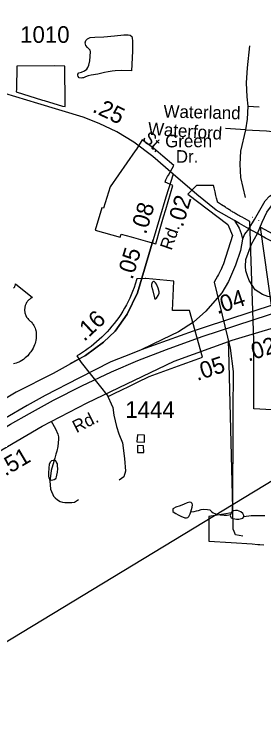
# Model space of a CAD drawing. Extents: x 2001466 to 2224147, y 644118 to 847247.
# Drawn here: x 2049942 to 2051818, y 715065 to 720379 of the extents above; entities that cross this region are included whole.
import ezdxf

# ---------------------------------------------------------------- set-up
doc = ezdxf.new("R2010")
doc.units = 0
for name, color, linetype in [('Exist Boundary Political City Limit New', 7, 'Continuous'), ('Exist Boundary Political City Limit New Hole', 7, 'Continuous'), ('Exist Boundary Political City Limit Old', 7, 'Continuous'), ('Exist Hydrographic Misc Water Feature', 7, 'Continuous'), ('Exist Road Non-System Type 51', 7, 'Continuous'), ('Exist Road Non-System Type 51 Label', 7, 'Continuous'), ('Exist Road Primary US Divided Attributed', 7, 'Continuous'), ('Exist Road Primary US Mileage Hundredths English Label', 7, 'Continuous'), ('Exist Road Primary US Ramp 1 Lane  Attributed', 7, 'Continuous'), ('Exist Road Primary US Service Attributed', 7, 'Continuous'), ('Exist Road Primary US Shield CELL', 7, 'Continuous'), ('Exist Road Secondary Mileage Hundredths English Label', 7, 'Continuous'), ('Exist Road Secondary Type 51 Attributed', 7, 'Continuous'), ('Exist Road Secondary Type 51 Label', 7, 'Continuous'), ('Exist Road Secondary Type 51 Number Label', 7, 'Continuous'), ('Exist Utilities Electrical Transmission Line', 7, 'Continuous'), ('Map Preparation Boundary City Limit Buffer Line', 7, 'Continuous')]:
    doc.layers.add(name, color=color, linetype=linetype)

msp = doc.modelspace()

# ---------------------------------------------------------------- linework, layer by layer
at = {"layer": 'Exist Boundary Political City Limit New'}
for points in [[(2051469.9, 718962.8), (2051468.9, 718967.2), (2051462.4, 718994.3), (2051457.9, 719012.9), (2051451.1, 719041.3), (2051444.1, 719070.9), (2051439.6, 719089.6), (2051315.8, 719089.5), (2051312.4, 719089.4), (2051247.2, 719022.1), (2051547, 718795.2), (2051581.1, 718711.6), (2051513.8, 718499.2), (2051504, 718475.4), (2051493.5, 718451.9), (2051492.5, 718449.8), (2051482.4, 718428.7), (2051477.1, 718418.8), (2051470.5, 718405.8), (2051457.9, 718383.3), (2051444.8, 718361.2), (2051563.5, 717864.6), (2051587.2, 717689), (2051587.5, 717656.8), (2051586.5, 717569.4), (2051585.2, 717499.9), (2051583.8, 717236.1), (2051581.1, 716743.6), (2051579.4, 716624.7), (2051559.9, 716621.6), (2051532.9, 716617.4), (2051404.1, 716597.1), (2051404.1, 716411.7), (2051572.8, 716400.3), (2051729.4, 716389.7), (2051771.9, 716387), (2051787.6, 716386), (2051817.9, 716384.1)], [(2051876.6, 717399.8), (2051741.8, 717407.5), (2051741.9, 717527.8), (2051742.2, 717922.6), (2051712.6, 718817.2), (2051671.6, 718839.3), (2051654, 718848.9), (2051643, 718854.9), (2051638.6, 718857.4), (2051630, 718862.3), (2051624.8, 718865.3), (2051620, 718868.1), (2051613.5, 718871.8), (2051607.5, 718875.4), (2051600.6, 718879.5), (2051592.9, 718884.1), (2051585.6, 718888.6), (2051579.2, 718892.5), (2051573.4, 718896.2), (2051566.1, 718900.7), (2051559.8, 718904.7), (2051554.8, 718907.9), (2051548, 718912.3), (2051543.9, 718915), (2051538, 718918.9), (2051533.9, 718921.6), (2051529.5, 718924.4), (2051500.8, 718942.5), (2051469.9, 718962.8)], [(2051887.6, 718721.4), (2051795.4, 718772.6), (2051790.8, 718775.1), (2051902.1, 717974.2)]]:
    msp.add_lwpolyline(points, dxfattribs=at)
at = {"layer": 'Exist Boundary Political City Limit New Hole'}
for points in [[(2049961.8, 719987.6), (2049959.1, 719814), (2049957.6, 719792.7), (2050154.5, 719732.1), (2050166.6, 719728.3), (2050305.9, 719685.1), (2050323.9, 719682.2), (2050323.8, 719703.1), (2050321.4, 719986.1), (2050244.5, 719989.9), (2049961.8, 719987.6)], [(2050903.2, 719433.4), (2050861.9, 719362.6), (2050851.5, 719349.1), (2050662.1, 719078.7), (2050614.2, 718917), (2050599.8, 718921.2), (2050551.1, 718753.1), (2050738.5, 718699), (2050745.6, 718723), (2050819.8, 718701.6), (2050943.5, 718665.9), (2051006.5, 718648.6), (2051040, 718765.2), (2051064.8, 718851.9), (2051080.8, 718907.6), (2051134.2, 719089.4), (2051076.5, 719113), (2051082.5, 719132.1), (2051086, 719140.1), (2051095, 719157.2), (2051100.4, 719165.9), (2051142.2, 719239.6), (2051059.8, 719309.8), (2051024.1, 719339.6), (2050987.9, 719368.8), (2050951.2, 719397.4), (2050914.1, 719425.4), (2050903.2, 719433.4)], [(2050821.4, 718265.6), (2050810, 718240.2), (2050798, 718215.1), (2050785.2, 718190.3), (2050771.8, 718165.9), (2050757.6, 718142), (2050742.8, 718118.4), (2050727.2, 718095.3), (2050711.1, 718072.6), (2050694.2, 718050.4), (2050676.9, 718028.7), (2050658.9, 718007.4), (2050640.1, 717986.8), (2050621, 717966.6), (2050601.1, 717947.1), (2050581.6, 717928.8), (2050561.6, 717911), (2050541.1, 717893.9), (2050520.1, 717877.2), (2050498.8, 717861.2), (2050476.9, 717845.8), (2050454.6, 717830.9), (2050431.9, 717816.8), (2050412.8, 717805.4), (2050445.6, 717754.7), (2050647.5, 717500), (2050697.4, 717524.4), (2050745.9, 717548.8), (2050807.4, 717578.2), (2050848.5, 717598.4), (2050868, 717608), (2050956.4, 717649.4), (2051120.5, 717712), (2051204.2, 717741.4), (2051303, 717776.5), (2051356, 717795.8), (2051259.4, 718148.4), (2051131, 718146.5), (2051141, 718368.8), (2050932.2, 718387.4), (2050925.5, 718387.9), (2050863.6, 718385.2), (2050851.9, 718346.4), (2050842.8, 718319.9), (2050832, 718291.4), (2050821.4, 718265.6)]]:
    msp.add_lwpolyline(points, dxfattribs=at)
at = {"layer": 'Exist Boundary Political City Limit Old'}
msp.add_lwpolyline([(2050362.9, 717748.5), (2050478.8, 717808.8), (2050613.9, 717908.7), (2050700, 717990.8), (2050791.7, 718119.6), (2050867.4, 718280.7), (2050985.6, 718678.4)], dxfattribs=at)
at = {"layer": 'Exist Hydrographic Misc Water Feature'}
for points in [[(2050830.9, 720100.6), (2050822.9, 719950.9), (2050745, 719954.6), (2050701.3, 719952.3), (2050677.1, 719950.3), (2050647.1, 719944.3), (2050619.5, 719938.3), (2050571.1, 719926.2), (2050521.2, 719920), (2050498.9, 719914), (2050477.2, 719906), (2050463, 719897.9), (2050455, 719898), (2050445.4, 719896.2), (2050431.2, 719897.9), (2050423, 719908.1), (2050419.3, 719918), (2050421, 719925.8), (2050427.3, 719935.8), (2050447, 719942.2), (2050471.2, 719951.9), (2050486.8, 719964.1), (2050495.2, 719977.9), (2050503, 719994.2), (2050510.8, 720026.2), (2050514.9, 720094.1), (2050512.6, 720106.2), (2050508.5, 720112.1), (2050492.9, 720127.9), (2050480.8, 720141.9), (2050477, 720151.8), (2050474.7, 720161.9), (2050480.8, 720180), (2050492.5, 720192), (2050512.4, 720202), (2050546.9, 720204.1), (2050614.7, 720208.4), (2050694.7, 720216.1), (2050764.6, 720222.6), (2050798.7, 720222.7), (2050812.6, 720220.5), (2050824.7, 720210.6), (2050828.6, 720196.6), (2050830.7, 720178.4), (2050830.9, 720100.6)], [(2050980.2, 718305.3), (2050996.1, 718243.3), (2050999.8, 718235.4), (2051006.2, 718235.2), (2051011.9, 718239.2), (2051023.8, 718259.4), (2051032, 718277.2), (2051031.8, 718287.3), (2051023.8, 718315.3), (2051010.1, 718345.4), (2051004.1, 718355.2), (2050993.9, 718365.3), (2050987.9, 718365.4), (2050983.8, 718363.2), (2050979.7, 718357.3), (2050974, 718343.1), (2050974, 718329.4), (2050980.2, 718305.3)], [(2050864.3, 717159.2), (2050922.1, 717157.3), (2050919.9, 717209.1), (2050867.8, 717211.3), (2050864.3, 717159.2)], [(2050868.4, 717079), (2050916, 717079.5), (2050914.1, 717129.3), (2050868.2, 717131.4), (2050868.4, 717079)], [(2050260.4, 716908), (2050258.6, 716894), (2050254.9, 716884.1), (2050250.8, 716878.2), (2050242.6, 716872.1), (2050232.9, 716869.9), (2050219, 716868), (2050210.8, 716870), (2050208.9, 716874), (2050204.4, 716888), (2050202.6, 716900.1), (2050202.6, 716917.9), (2050204.6, 716967.9), (2050206.5, 716981.8), (2050208.5, 716994.1), (2050216.7, 717009.9), (2050224.5, 717018.1), (2050236.6, 717021.9), (2050240.5, 717022.1), (2050248.7, 717018), (2050258.6, 717008), (2050260.6, 717000), (2050264.3, 716992.1), (2050264.5, 716977.9), (2050266.4, 716956.2), (2050264.5, 716930.1), (2050260.4, 716908)], [(2051269.1, 716632.1), (2051278.9, 716667.9), (2051281.2, 716684.2), (2051278.9, 716693.9), (2051270.9, 716702), (2051261.1, 716703.9), (2051240.8, 716700), (2051219.2, 716689.9), (2051189.1, 716677.9), (2051156.9, 716665.7), (2051139.1, 716657.9), (2051135, 716653.6), (2051132.9, 716643.8), (2051135, 716633.8), (2051143, 716625.7), (2051156.9, 716617.9), (2051173.1, 716609.7), (2051194.8, 716597.9), (2051224.8, 716586.1), (2051237.1, 716585.8), (2051247.1, 716587.9), (2051254.9, 716596.1), (2051265.2, 716616.1), (2051269.1, 716632.1)], [(2051269.1, 716632.1), (2051294.9, 716634.3), (2051310.9, 716638.3), (2051326.7, 716642), (2051346.8, 716650.3), (2051366.7, 716652.2), (2051395, 716650.3), (2051410.8, 716646.3), (2051416.9, 716642.5), (2051424.9, 716634.4), (2051437, 716624.5), (2051449.1, 716618.2), (2051465.1, 716612.5), (2051490.7, 716608.6), (2051518.8, 716606.4), (2051541, 716606.6), (2051567.2, 716610.8)], [(2051666.9, 716596.9), (2051666.9, 716604.6), (2051658.7, 716618.8), (2051644.9, 716630.6), (2051618.9, 716640.7), (2051604.9, 716642.8), (2051591, 716638.8), (2051577.1, 716630.8), (2051571.1, 716620.7), (2051567.2, 716610.8)], [(2051567.2, 716610.8), (2051565, 716604.6), (2051567, 716596.6), (2051573, 716586.4), (2051585.1, 716582.5), (2051601, 716578.9), (2051611.3, 716576.5), (2051630.8, 716576.8), (2051649, 716581), (2051658.9, 716584.7), (2051666.7, 716592.8), (2051666.9, 716596.9)], [(2051666.9, 716596.9), (2051722.6, 716605.1), (2051772.9, 716605.2), (2051824.8, 716602.9)]]:
    msp.add_lwpolyline(points, dxfattribs=at)
at = {"layer": 'Exist Road Non-System Type 51'}
for p, q in [((2051704, 718763.4), (2051746.4, 718833.4)), ((2051731.2, 718849.8), (2051731.7, 718850.7)), ((2051769.8, 718726.7), (2051805, 718811.8)), ((2051779.7, 718823.7), (2051780.2, 718824.5)), ((2051554.9, 717847.1), (2051553.3, 717912.7)), ((2051584.4, 716659.3), (2051554.9, 717847.1))]:
    msp.add_line(p, q, dxfattribs=at)
for points in [[(2051710, 720140.1), (2051692.8, 719975.1), (2051685.4, 719861.9), (2051690.4, 719756), (2051697.7, 719684.6)], [(2051697.7, 719684.6), (2051692.8, 719588.6), (2051680.5, 719507.3)], [(2051697.7, 719684.6), (2051781.4, 719679.7)], [(2051680.5, 719507.3), (2051530.4, 719517.2)], [(2051680.5, 719507.3), (2051643.6, 719346.3), (2051636.2, 719250.3), (2051643.6, 719149.3), (2051678.1, 718999.2)], [(2051680.5, 719507.3), (2051838, 719499.9), (2051902, 719492.6), (2051978.2, 719470.4), (2052042.2, 719440.9)], [(2051746.4, 718833.4), (2051827.6, 718973.4), (2051859.9, 719007.7), (2051922.5, 719046.1), (2051964.9, 719058.2)], [(2051805, 718811.8), (2051839.7, 718886.5), (2051868, 718924.9), (2051912.4, 718983.5), (2051940.7, 719019.9), (2051964.9, 719058.2)], [(2050636.5, 717522.7), (2050682.1, 717417.3), (2050691.4, 717358.5), (2050709.9, 717274.9), (2050728.5, 717219.2), (2050756.3, 717151.1), (2050771.8, 717033.4), (2050778, 716937.4), (2050765.6, 716894.1), (2050731.6, 716869.3)], [(2050220.4, 717313.2), (2050252, 717256.3), (2050270.6, 717216.1)], [(2050270.6, 717216.1), (2050276.1, 717196.1), (2050275.7, 717178.1), (2050270.6, 717124.2), (2050261.9, 717088.4), (2050255.4, 717066.5), (2050246.8, 717036.7), (2050220.9, 716943.2), (2050211.6, 716879.4), (2050209.3, 716863.5), (2050212.7, 716835.4), (2050216, 716801.3), (2050221.7, 716785.2), (2050231.2, 716761), (2050236.9, 716748.9), (2050248.7, 716736.7), (2050268.4, 716722.3), (2050288.1, 716709.8), (2050304.1, 716705.5), (2050322, 716701.2), (2050346, 716700.7), (2050374, 716702.1), (2050396.1, 716705.6), (2050425.4, 716723.3)], [(2051589.4, 716495.5), (2051588.4, 716497.9), (2051584.4, 716659.3)], [(2051659, 716449.5), (2051603.6, 716457.6), (2051589.4, 716495.5)]]:
    msp.add_lwpolyline(points, dxfattribs=at)
at = {"layer": 'Exist Road Primary US Divided Attributed'}
for points in [[(2048214.8, 715912.7), (2048479.8, 716190.5), (2048697.7, 716395.3), (2048905, 716576.6), (2049059.6, 716710), (2049278.3, 716872.5), (2049517.5, 717043.6), (2049724.5, 717176.4), (2049913.5, 717291.3), (2050056.1, 717372.3), (2050236.9, 717473.3), (2050449.5, 717579.3), (2050672.3, 717684.8), (2050871.4, 717771.2), (2051086.4, 717854.8), (2051353.5, 717951), (2051861.1, 718117.3), (2052138.6, 718208.5), (2052354.1, 718278.7), (2052544.3, 718340)], [(2052070.2, 718250.7), (2051369.8, 718020.1), (2051287.1, 717993), (2050897.3, 717851.1)], [(2050897.3, 717851.1), (2050827.3, 717824.6), (2050667.7, 717760.2), (2050428.6, 717638.4), (2050175.6, 717508.3), (2050038.6, 717431.8), (2049876.6, 717337.4), (2049672.2, 717212.3), (2049463.8, 717076.8), (2049245.5, 716922.7), (2049021.4, 716750.9), (2048851.3, 716611.8), (2048712.6, 716487.2), (2048637, 716420.1), (2048459.5, 716255.8), (2048195, 715983.7), (2048103.6, 715890.6), (2047946, 715716.5), (2047818.7, 715560.9)]]:
    msp.add_lwpolyline(points, dxfattribs=at)
at = {"layer": 'Exist Road Primary US Ramp 1 Lane  Attributed'}
for points in [[(2051596.1, 718824), (2051631.8, 718767.8), (2051647.8, 718725.9), (2051656.6, 718684.1)], [(2051704, 718763.4), (2051672.8, 718722.7), (2051656.6, 718684.1)], [(2052070.2, 718250.7), (2051938.8, 718237.3), (2051892.3, 718243), (2051846.9, 718253.2), (2051807.3, 718267.9), (2051752.8, 718304.2), (2051707.5, 718372.2), (2051693.9, 718408.4), (2051683.7, 718445.8), (2051680.3, 718479.8), (2051683.7, 718530.8), (2051725.9, 718647), (2051769.8, 718726.7)], [(2051656.6, 718684.1), (2051642.3, 718598.7), (2051605.1, 718487.6), (2051551.2, 718364.8), (2051502.2, 718281), (2051382, 718143.4), (2051288.4, 718059.4), (2051177.2, 717986.2), (2051056.6, 717929.3), (2050897.3, 717851.1)]]:
    msp.add_lwpolyline(points, dxfattribs=at)
at = {"layer": 'Exist Road Primary US Service Attributed'}
for points in [[(2051135.3, 719172.8), (2051082.2, 719000.4), (2050985.6, 718678.4), (2050867.4, 718280.7), (2050791.7, 718119.6), (2050700, 717990.8), (2050613.9, 717908.7), (2050478.8, 717808.8), (2050234.2, 717673.6), (2049957.4, 717531.9), (2049686.3, 717370.8), (2049332.2, 717143.8), (2048990.3, 716878.1), (2048679.7, 716620.4), (2048443.2, 716404.7), (2048330.9, 716293.6)], [(2049015, 716494.6), (2049210.6, 716655.6), (2049658.8, 716987.2), (2050151.9, 717277.8), (2050491.2, 717453.1), (2051143.7, 717765.7), (2051579.3, 717925.2), (2052074, 718072.1), (2052227, 718103.7), (2052414.8, 718091), (2052541.1, 718076.8), (2052681.5, 718086.3), (2052774.6, 718136.8), (2052844.5, 718207.7)]]:
    msp.add_lwpolyline(points, dxfattribs=at)
at = {"layer": 'Exist Road Primary US Shield CELL'}
msp.add_lwpolyline([(2049937.4, 718314.4), (2049942.7, 718320.6), (2049945.8, 718325.1), (2049948, 718329.7), (2049950.1, 718334.6), (2049951.3, 718339.7), (2049951.9, 718344.2), (2049952.1, 718348.1), (2050080.7, 718245.6), (2050077.6, 718244.5), (2050070.6, 718241), (2050065.1, 718237.8), (2050056.2, 718231.5), (2050052.4, 718228.1), (2050048.7, 718224.5), (2050045.2, 718220.7), (2050042.1, 718217.2), (2050038.4, 718212), (2050035, 718206.8), (2050031.8, 718201.1), (2050029.4, 718196.2), (2050025.4, 718185.9), (2050023.5, 718179.3), (2050022.3, 718173.8), (2050020.8, 718162.3), (2050020.4, 718156.8), (2050020.4, 718151.4), (2050020.7, 718145.7), (2050021.2, 718140.3), (2050022.2, 718134.6), (2050023.1, 718129.6), (2050024.7, 718123.4), (2050027, 718116.3), (2050029.8, 718109.3), (2050035.7, 718098.2), (2050043.3, 718086.8), (2050048.6, 718080.4), (2050054, 718074.9), (2050061.9, 718068.2), (2050066.2, 718064.4), (2050071.1, 718059.5), (2050079.2, 718050.2), (2050082.4, 718045.7), (2050085.7, 718040.8), (2050088.8, 718035.7), (2050091.8, 718030.2), (2050094.3, 718025.5), (2050098.8, 718014.4), (2050102.1, 718003.7), (2050103.6, 717998.1), (2050106, 717985.5), (2050106.9, 717979.3), (2050107.9, 717966.9), (2050107.9, 717952.1), (2050106.8, 717937.9), (2050104.1, 717921.4), (2050101.9, 717911.6), (2050098.5, 717900.1), (2050095.3, 717890.1), (2050089.4, 717875.5), (2050084.2, 717864.8), (2050077.4, 717852.4), (2050072.8, 717844.8), (2050067.4, 717836.8), (2050060.6, 717827.5), (2050052.7, 717817.6), (2050043.3, 717807.2), (2050035.6, 717799.5), (2050025.6, 717790.6), (2050019.5, 717785.6), (2050010.8, 717779), (2049999, 717771.1), (2049987.3, 717764.4), (2049977.3, 717759.3), (2049968.5, 717755.5), (2049957.1, 717751.1), (2049938.1, 717745.9)], dxfattribs=at)
at = {"layer": 'Exist Road Secondary Type 51 Attributed'}
for points in [[(2051135.3, 719172.8), (2050982.8, 719305.6), (2050840.8, 719413.5), (2050712.1, 719492.4), (2050581.7, 719555.2), (2050459.4, 719601.9), (2050120.7, 719705.8), (2049787.2, 719806.4), (2049447.7, 719909.5), (2049185.4, 719988.4), (2049063.1, 720044.7), (2048841, 720160.7), (2048678.5, 720253.3), (2048586.4, 720291.1), (2048496.3, 720316.1), (2048393.3, 720328.1), (2048190.1, 720335.4), (2047800.7, 720345), (2047563.4, 720338.6)], [(2051596.1, 718824), (2051458.7, 718902.2), (2051313.1, 719019.8), (2051135.3, 719172.8)], [(2051704, 718763.4), (2051634.1, 718802.4), (2051596.1, 718824)], [(2051769.8, 718726.7), (2051704, 718763.4)], [(2052462.5, 718377.7), (2052220.7, 718493.2), (2051830.4, 718692.9), (2051769.8, 718726.7)]]:
    msp.add_lwpolyline(points, dxfattribs=at)
at = {"layer": 'Exist Utilities Electrical Transmission Line'}
msp.add_lwpolyline([(2045593, 713048.8), (2058506.9, 720896.7), (2058556.5, 720926.9)], dxfattribs=at)
at = {"layer": 'Map Preparation Boundary City Limit Buffer Line'}
for points in [[(2049961.8, 719987.6), (2049959.1, 719814), (2049957.6, 719792.7), (2050154.5, 719732.1), (2050166.6, 719728.3), (2050305.9, 719685.1), (2050323.9, 719682.2), (2050323.8, 719703.1), (2050321.4, 719986.1), (2050244.5, 719989.9), (2049961.8, 719987.6)], [(2050903.2, 719433.4), (2050861.9, 719362.6), (2050851.5, 719349.1), (2050662.1, 719078.7), (2050614.2, 718917), (2050599.8, 718921.2), (2050551.1, 718753.1), (2050738.5, 718699), (2050745.6, 718723), (2050819.8, 718701.6), (2050943.5, 718665.9), (2051006.5, 718648.6), (2051040, 718765.2), (2051064.8, 718851.9), (2051080.8, 718907.6), (2051134.2, 719089.4), (2051076.5, 719113), (2051082.5, 719132.1), (2051086, 719140.1), (2051095, 719157.2), (2051100.4, 719165.9), (2051142.2, 719239.6), (2051059.8, 719309.8), (2051024.1, 719339.6), (2050987.9, 719368.8), (2050951.2, 719397.4), (2050914.1, 719425.4), (2050903.2, 719433.4)], [(2051469.9, 718962.8), (2051468.9, 718967.2), (2051462.4, 718994.3), (2051457.9, 719012.9), (2051451.1, 719041.3), (2051444.1, 719070.9), (2051439.6, 719089.6), (2051315.8, 719089.5), (2051312.4, 719089.4), (2051247.2, 719022.1), (2051547, 718795.2), (2051581.1, 718711.6), (2051513.8, 718499.2), (2051504, 718475.4), (2051493.5, 718451.9), (2051492.5, 718449.8), (2051482.4, 718428.7), (2051477.1, 718418.8), (2051470.5, 718405.8), (2051457.9, 718383.3), (2051444.8, 718361.2), (2051563.5, 717864.6), (2051587.2, 717689), (2051587.5, 717656.8), (2051586.5, 717569.4), (2051585.2, 717499.9), (2051583.8, 717236.1), (2051581.1, 716743.6), (2051579.4, 716624.7), (2051559.9, 716621.6), (2051532.9, 716617.4), (2051404.1, 716597.1), (2051404.1, 716411.7), (2051572.8, 716400.3), (2051729.4, 716389.7), (2051771.9, 716387), (2051787.6, 716386), (2051817.9, 716384.1)], [(2051876.6, 717399.8), (2051741.8, 717407.5), (2051741.9, 717527.8), (2051742.2, 717922.6), (2051712.6, 718817.2), (2051671.6, 718839.3), (2051654, 718848.9), (2051643, 718854.9), (2051638.6, 718857.4), (2051630, 718862.3), (2051624.8, 718865.3), (2051620, 718868.1), (2051613.5, 718871.8), (2051607.5, 718875.4), (2051600.6, 718879.5), (2051592.9, 718884.1), (2051585.6, 718888.6), (2051579.2, 718892.5), (2051573.4, 718896.2), (2051566.1, 718900.7), (2051559.8, 718904.7), (2051554.8, 718907.9), (2051548, 718912.3), (2051543.9, 718915), (2051538, 718918.9), (2051533.9, 718921.6), (2051529.5, 718924.4), (2051500.8, 718942.5), (2051469.9, 718962.8)], [(2051887.6, 718721.4), (2051795.4, 718772.6), (2051790.8, 718775.1), (2051902.1, 717974.2)], [(2050821.4, 718265.6), (2050810, 718240.2), (2050798, 718215.1), (2050785.2, 718190.3), (2050771.8, 718165.9), (2050757.6, 718142), (2050742.8, 718118.4), (2050727.2, 718095.3), (2050711.1, 718072.6), (2050694.2, 718050.4), (2050676.9, 718028.7), (2050658.9, 718007.4), (2050640.1, 717986.8), (2050621, 717966.6), (2050601.1, 717947.1), (2050581.6, 717928.8), (2050561.6, 717911), (2050541.1, 717893.9), (2050520.1, 717877.2), (2050498.8, 717861.2), (2050476.9, 717845.8), (2050454.6, 717830.9), (2050431.9, 717816.8), (2050412.8, 717805.4), (2050445.6, 717754.7), (2050647.5, 717500), (2050697.4, 717524.4), (2050745.9, 717548.8), (2050807.4, 717578.2), (2050848.5, 717598.4), (2050868, 717608), (2050956.4, 717649.4), (2051120.5, 717712), (2051204.2, 717741.4), (2051303, 717776.5), (2051356, 717795.8), (2051259.4, 718148.4), (2051131, 718146.5), (2051141, 718368.8), (2050932.2, 718387.4), (2050925.5, 718387.9), (2050863.6, 718385.2), (2050851.9, 718346.4), (2050842.8, 718319.9), (2050832, 718291.4), (2050821.4, 718265.6)]]:
    msp.add_lwpolyline(points, dxfattribs=at)

# ---------------------------------------------------------------- texts
at = {"layer": 'Exist Road Non-System Type 51 Label'}
for s, rotation, p in [('Waterland', 358.6102, (2051063.2, 719600.4)), ('Waterford', 356.051, (2050944.6, 719471.2)), ('Green', 0.2274, (2051076.4, 719375.5)), ('Dr.', 359.9474, (2051156.4, 719259.6)), ('Rd.', 26.9563, (2050409.8, 717223.2))]:
    msp.add_text(s, height=95, rotation=rotation, dxfattribs=at).set_placement(p)
at = {"layer": 'Exist Road Primary US Mileage Hundredths English Label'}
for s, rotation, p in [('.02', 73.3119, (2051208.7, 718769.6)), ('.08', 73.3119, (2050931.6, 718715.8)), ('.05', 73.4396, (2050830.3, 718375.1)), ('.04', 18.2237, (2051468.2, 718118.3)), ('.16', 43.1302, (2050468.9, 717910.3)), ('.02', 18.2237, (2051701.7, 717762.3)), ('.05', 18.2237, (2051316.5, 717616.4)), ('.51', 30.5069, (2049875.5, 716897.3))]:
    msp.add_text(s, height=125, rotation=rotation, dxfattribs=at).set_placement(p)
at = {"layer": 'Exist Road Secondary Mileage Hundredths English Label'}
msp.add_text('.25', height=125, rotation=334.2743, dxfattribs=at).set_placement((2050523.6, 719646.1))
at = {"layer": 'Exist Road Secondary Type 51 Label'}
for s, rotation, p in [(' St.', 317.5687, (2050871.7, 719459.6)), ('Rd.', 70.8378, (2051124, 718595.1))]:
    msp.add_text(s, height=95, rotation=rotation, dxfattribs=at).set_placement(p)
at = {"layer": 'Exist Road Secondary Type 51 Number Label'}
for s, p in [('1010', (2049986.5, 720162.6)), ('1444', (2050776.7, 717338.5))]:
    msp.add_text(s, height=125, dxfattribs=at).set_placement(p)

doc.saveas('drawing.dxf')
